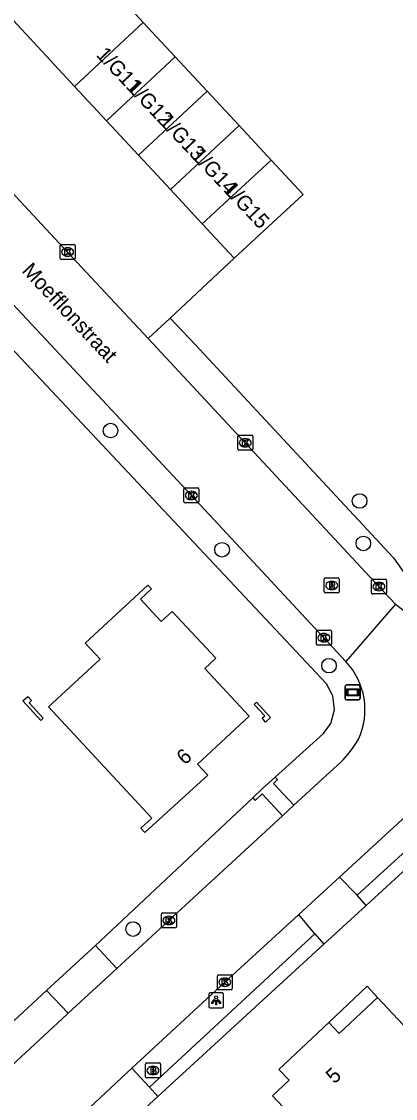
# Model space of a CAD drawing. Extents: x 162675 to 163482, y 379761 to 381227.
# Drawn here: x 163300.4 to 163325.4, y 380905.6 to 380977.6 of the extents above; entities that cross this region are included whole.
import ezdxf

# ---------------------------------------------------------------- set-up
doc = ezdxf.new("R2010")
doc.units = 0
for name, color, linetype in [('IMGEO_Berm_groen', 7, 'Continuous'), ('IMGEO_Boom', 7, 'Continuous'), ('IMGEO_Brandkraan', 7, 'Continuous'), ('IMGEO_Groenvoorziening', 7, 'Continuous'), ('IMGEO_Haag', 7, 'Continuous'), ('IMGEO_Hek', 7, 'Continuous'), ('IMGEO_Kolk', 7, 'Continuous'), ('IMGEO_Lichtpunt', 7, 'Continuous'), ('IMGEO_Openbare_ruimte_label', 7, 'Continuous'), ('IMGEO_Pand', 7, 'Continuous'), ('IMGEO_Pand_nummerreeks', 7, 'Continuous'), ('IMGEO_Pand_overbouw', 7, 'Continuous'), ('IMGEO_Parkeervlak_halfverhard', 7, 'Continuous'), ('IMGEO_Parkeervlak_open', 7, 'Continuous'), ('IMGEO_Rijbaan_lokaal_gesloten', 7, 'Continuous'), ('IMGEO_Rioolput', 7, 'Continuous'), ('IMGEO_Straatnaambord', 7, 'Continuous'), ('IMGEO_Voetpad_open', 7, 'Continuous')]:
    doc.layers.add(name, color=color, linetype=linetype)

msp = doc.modelspace()

# ---------------------------------------------------------------- linework, layer by layer
at = {"layer": 'IMGEO_Berm_groen'}
for points in [[(163317.332, 380927.055), (163320.579, 380929.984), (163321.057, 380930.657), (163321.299, 380931.564), (163321.184, 380932.515), (163320.761, 380933.306), (163296.884, 380958.739), (163295.699, 380959.641), (163294.252, 380959.688), (163293.024, 380958.913), (163283.361, 380949.868)], [(163310.321, 380957.793), (163311.978, 380956.021), (163325.261, 380941.733), (163326.207, 380940.39)], [(163305.328, 380915.802), (163315.837, 380925.681)], [(163278.098, 380890.562), (163302.041, 380912.777)]]:
    msp.add_lwpolyline(points, dxfattribs=at)
at = {"layer": 'IMGEO_Boom'}
for centre in [(163306.328, 380950.261), (163322.987, 380945.546), (163313.784, 380942.281), (163323.235, 380942.702), (163320.939, 380934.524), (163307.833, 380916.898)]:
    msp.add_circle(centre, 0.489, dxfattribs=at)
at = {"layer": 'IMGEO_Brandkraan'}
for p, q in [((163308.661, 380907.006), (163308.661, 380907.858)), ((163308.736, 380907.932), (163309.588, 380907.932)), ((163309.149, 380907.712), (163309.174, 380907.712)), ((163309.662, 380907.858), (163309.662, 380907.006)), ((163309.588, 380906.932), (163308.736, 380906.932)), ((163309.172, 380907.152), (163309.147, 380907.152))]:
    msp.add_line(p, q, dxfattribs=at)
for points in [[(163308.661, 380907.006), (163308.661, 380907.858)], [(163308.736, 380907.932), (163309.588, 380907.932)], [(163309.009, 380907.632), (163309.009, 380907.232), (163309.222, 380907.232)], [(163309.24, 380907.632), (163309.009, 380907.632)], [(163309.188, 380907.551), (163309.134, 380907.551), (163309.134, 380907.475)], [(163309.134, 380907.475), (163309.187, 380907.475)], [(163309.196, 380907.399), (163309.134, 380907.399), (163309.134, 380907.318)], [(163309.134, 380907.318), (163309.196, 380907.318)], [(163309.662, 380907.858), (163309.662, 380907.006)], [(163309.588, 380906.932), (163308.736, 380906.932)]]:
    msp.add_lwpolyline(points, dxfattribs=at)
for centre, radius, start, end in [((163308.738, 380907.856), 0.0765, 91.55205, 178.44795), ((163308.738, 380907.856), 0.0765, 91.55205, 178.44795), ((163309.189, 380907.513), 0.0379, 267.82845, 90.93552), ((163309.197, 380907.358), 0.0404, 269.87594, 90.50774), ((163309.228, 380907.483), 0.251, 268.66757, 293.53466), ((163309.244, 380907.487), 0.145, 59.4692, 91.53667), ((163309.269, 380907.534), 0.0922, 285.51372, 58.15012), ((163309.274, 380907.342), 0.105, 301.31148, 78.98903), ((163309.586, 380907.856), 0.0765, 1.55205, 88.44795), ((163309.586, 380907.856), 0.0765, 1.55205, 88.44795), ((163308.738, 380907.008), 0.0765, 181.55205, 268.44795), ((163308.738, 380907.008), 0.0765, 181.55205, 268.44795), ((163309.586, 380907.008), 0.0765, 271.55205, 358.44795), ((163309.586, 380907.008), 0.0765, 271.55205, 358.44795)]:
    msp.add_arc(centre, radius, start, end, dxfattribs=at)
for centre, major_axis, ratio, start_param, end_param in [((163309.148, 380907.432), (-0.387, 0.002), 0.722429, 4.712389, 7.853982), ((163309.173, 380907.432), (-0.39, 0.002), 0.717154, 1.570796, 4.712389)]:
    msp.add_ellipse(centre, major_axis=major_axis, ratio=ratio, start_param=start_param, end_param=end_param, dxfattribs=at)
at = {"layer": 'IMGEO_Groenvoorziening'}
msp.add_lwpolyline([(163404.993, 380933.536), (163403.462, 380935.161), (163390.657, 380948.856), (163386.451, 380953.455), (163376.71, 380963.784), (163373.198, 380964.214), (163372.923, 380964.017), (163339.792, 380933.51), (163323.416, 380918.477)], dxfattribs=at)
at = {"layer": 'IMGEO_Haag'}
msp.add_lwpolyline([(163320.591, 380915.883), (163309.478, 380905.68)], dxfattribs=at)
at = {"layer": 'IMGEO_Hek'}
msp.add_lwpolyline([(163311.978, 380956.021), (163325.261, 380941.733)], dxfattribs=at)
at = {"layer": 'IMGEO_Kolk'}
for p, q in [((163302.954, 380961.784), (163302.954, 380962.636)), ((163303.029, 380962.71), (163303.881, 380962.71)), ((163303.442, 380962.49), (163303.467, 380962.49)), ((163303.955, 380962.636), (163303.955, 380961.784)), ((163303.881, 380961.71), (163303.029, 380961.71)), ((163303.465, 380961.93), (163303.44, 380961.93)), ((163314.836, 380949.016), (163314.836, 380949.868)), ((163314.911, 380949.942), (163315.763, 380949.942)), ((163315.837, 380949.868), (163315.837, 380949.016)), ((163315.347, 380949.162), (163315.322, 380949.162)), ((163315.324, 380949.722), (163315.349, 380949.722)), ((163315.763, 380948.942), (163314.911, 380948.942)), ((163311.231, 380945.493), (163311.231, 380946.345)), ((163311.306, 380946.419), (163312.158, 380946.419)), ((163311.719, 380946.199), (163311.744, 380946.199)), ((163312.232, 380946.345), (163312.232, 380945.493)), ((163311.742, 380945.639), (163311.717, 380945.639)), ((163312.158, 380945.419), (163311.306, 380945.419)), ((163323.781, 380939.395), (163323.781, 380940.247)), ((163323.856, 380940.321), (163324.708, 380940.321)), ((163324.269, 380940.101), (163324.294, 380940.101)), ((163324.782, 380940.247), (163324.782, 380939.395)), ((163324.708, 380939.321), (163323.856, 380939.321)), ((163324.292, 380939.541), (163324.267, 380939.541)), ((163320.095, 380935.971), (163320.095, 380936.823)), ((163320.17, 380936.897), (163321.022, 380936.897)), ((163321.096, 380936.823), (163321.096, 380935.971)), ((163320.606, 380936.117), (163320.581, 380936.117)), ((163320.583, 380936.677), (163320.608, 380936.677)), ((163321.022, 380935.897), (163320.17, 380935.897)), ((163309.728, 380917.048), (163309.728, 380917.9)), ((163309.803, 380917.974), (163310.655, 380917.974)), ((163310.216, 380917.754), (163310.241, 380917.754)), ((163310.729, 380917.9), (163310.729, 380917.048)), ((163310.655, 380916.974), (163309.803, 380916.974)), ((163310.239, 380917.194), (163310.214, 380917.194)), ((163313.469, 380912.913), (163313.469, 380913.765)), ((163313.544, 380913.839), (163314.396, 380913.839)), ((163314.47, 380913.765), (163314.47, 380912.913)), ((163313.98, 380913.059), (163313.955, 380913.059)), ((163313.957, 380913.619), (163313.982, 380913.619)), ((163314.396, 380912.839), (163313.544, 380912.839))]:
    msp.add_line(p, q, dxfattribs=at)
for points in [[(163302.954, 380961.784), (163302.954, 380962.636)], [(163303.029, 380962.71), (163303.881, 380962.71)], [(163303.275, 380962.41), (163303.398, 380962.41), (163303.398, 380962.259), (163303.528, 380962.41), (163303.692, 380962.41), (163303.546, 380962.259), (163303.699, 380962.01), (163303.547, 380962.01), (163303.462, 380962.174), (163303.398, 380962.107), (163303.398, 380962.01), (163303.275, 380962.01), (163303.275, 380962.41)], [(163303.955, 380962.636), (163303.955, 380961.784)], [(163303.881, 380961.71), (163303.029, 380961.71)], [(163314.836, 380949.016), (163314.836, 380949.868)], [(163314.911, 380949.942), (163315.763, 380949.942)], [(163315.837, 380949.868), (163315.837, 380949.016)], [(163315.157, 380949.642), (163315.28, 380949.642), (163315.28, 380949.491), (163315.41, 380949.642), (163315.574, 380949.642), (163315.428, 380949.491), (163315.581, 380949.242), (163315.429, 380949.242), (163315.344, 380949.406), (163315.28, 380949.339), (163315.28, 380949.242), (163315.157, 380949.242), (163315.157, 380949.642)], [(163315.763, 380948.942), (163314.911, 380948.942)], [(163311.231, 380945.493), (163311.231, 380946.345)], [(163311.306, 380946.419), (163312.158, 380946.419)], [(163312.232, 380946.345), (163312.232, 380945.493)], [(163311.552, 380946.119), (163311.675, 380946.119), (163311.675, 380945.968), (163311.805, 380946.119), (163311.969, 380946.119), (163311.823, 380945.968), (163311.976, 380945.719), (163311.824, 380945.719), (163311.739, 380945.883), (163311.675, 380945.816), (163311.675, 380945.719), (163311.552, 380945.719), (163311.552, 380946.119)], [(163312.158, 380945.419), (163311.306, 380945.419)], [(163323.781, 380939.395), (163323.781, 380940.247)], [(163323.856, 380940.321), (163324.708, 380940.321)], [(163324.102, 380940.021), (163324.225, 380940.021), (163324.225, 380939.87), (163324.355, 380940.021), (163324.519, 380940.021), (163324.373, 380939.87), (163324.526, 380939.621), (163324.374, 380939.621), (163324.289, 380939.785), (163324.225, 380939.718), (163324.225, 380939.621), (163324.102, 380939.621), (163324.102, 380940.021)], [(163324.782, 380940.247), (163324.782, 380939.395)], [(163324.708, 380939.321), (163323.856, 380939.321)], [(163320.095, 380935.971), (163320.095, 380936.823)], [(163320.17, 380936.897), (163321.022, 380936.897)], [(163321.096, 380936.823), (163321.096, 380935.971)], [(163320.416, 380936.597), (163320.539, 380936.597), (163320.539, 380936.446), (163320.669, 380936.597), (163320.833, 380936.597), (163320.687, 380936.446), (163320.84, 380936.197), (163320.688, 380936.197), (163320.603, 380936.361), (163320.539, 380936.294), (163320.539, 380936.197), (163320.416, 380936.197), (163320.416, 380936.597)], [(163321.022, 380935.897), (163320.17, 380935.897)], [(163309.728, 380917.048), (163309.728, 380917.9)], [(163309.803, 380917.974), (163310.655, 380917.974)], [(163310.049, 380917.674), (163310.172, 380917.674), (163310.172, 380917.523), (163310.302, 380917.674), (163310.466, 380917.674), (163310.32, 380917.523), (163310.473, 380917.274), (163310.321, 380917.274), (163310.236, 380917.438), (163310.172, 380917.371), (163310.172, 380917.274), (163310.049, 380917.274), (163310.049, 380917.674)], [(163310.729, 380917.9), (163310.729, 380917.048)], [(163310.655, 380916.974), (163309.803, 380916.974)], [(163313.469, 380912.913), (163313.469, 380913.765)], [(163313.544, 380913.839), (163314.396, 380913.839)], [(163314.47, 380913.765), (163314.47, 380912.913)], [(163313.79, 380913.539), (163313.913, 380913.539), (163313.913, 380913.388), (163314.043, 380913.539), (163314.207, 380913.539), (163314.061, 380913.388), (163314.214, 380913.139), (163314.062, 380913.139), (163313.977, 380913.303), (163313.913, 380913.236), (163313.913, 380913.139), (163313.79, 380913.139), (163313.79, 380913.539)], [(163314.396, 380912.839), (163313.544, 380912.839)]]:
    msp.add_lwpolyline(points, dxfattribs=at)
for centre, start, end in [((163303.031, 380962.634), 91.55205, 178.44795), ((163303.031, 380962.634), 91.55205, 178.44795), ((163303.879, 380962.634), 1.55205, 88.44795), ((163303.879, 380962.634), 1.55205, 88.44795), ((163303.031, 380961.786), 181.55205, 268.44795), ((163303.031, 380961.786), 181.55205, 268.44795), ((163303.879, 380961.786), 271.55205, 358.44795), ((163303.879, 380961.786), 271.55205, 358.44795), ((163314.913, 380949.866), 91.55205, 178.44795), ((163314.913, 380949.866), 91.55205, 178.44795), ((163315.761, 380949.866), 1.55205, 88.44795), ((163315.761, 380949.866), 1.55205, 88.44795), ((163314.913, 380949.018), 181.55205, 268.44795), ((163314.913, 380949.018), 181.55205, 268.44795), ((163315.761, 380949.018), 271.55205, 358.44795), ((163315.761, 380949.018), 271.55205, 358.44795), ((163311.308, 380946.343), 91.55205, 178.44795), ((163311.308, 380946.343), 91.55205, 178.44795), ((163312.156, 380946.343), 1.55205, 88.44795), ((163312.156, 380946.343), 1.55205, 88.44795), ((163311.308, 380945.495), 181.55205, 268.44795), ((163311.308, 380945.495), 181.55205, 268.44795), ((163312.156, 380945.495), 271.55205, 358.44795), ((163312.156, 380945.495), 271.55205, 358.44795), ((163323.858, 380940.245), 91.55205, 178.44795), ((163323.858, 380940.245), 91.55205, 178.44795), ((163324.706, 380940.245), 1.55205, 88.44795), ((163324.706, 380940.245), 1.55205, 88.44795), ((163323.858, 380939.397), 181.55205, 268.44795), ((163323.858, 380939.397), 181.55205, 268.44795), ((163324.706, 380939.397), 271.55205, 358.44795), ((163324.706, 380939.397), 271.55205, 358.44795), ((163320.172, 380936.821), 91.55205, 178.44795), ((163320.172, 380936.821), 91.55205, 178.44795), ((163321.02, 380936.821), 1.55205, 88.44795), ((163321.02, 380936.821), 1.55205, 88.44795), ((163320.172, 380935.973), 181.55205, 268.44795), ((163320.172, 380935.973), 181.55205, 268.44795), ((163321.02, 380935.973), 271.55205, 358.44795), ((163321.02, 380935.973), 271.55205, 358.44795), ((163309.805, 380917.898), 91.55205, 178.44795), ((163309.805, 380917.898), 91.55205, 178.44795), ((163310.653, 380917.898), 1.55205, 88.44795), ((163310.653, 380917.898), 1.55205, 88.44795), ((163309.805, 380917.05), 181.55205, 268.44795), ((163309.805, 380917.05), 181.55205, 268.44795), ((163310.653, 380917.05), 271.55205, 358.44795), ((163310.653, 380917.05), 271.55205, 358.44795), ((163313.546, 380913.763), 91.55205, 178.44795), ((163313.546, 380913.763), 91.55205, 178.44795), ((163314.394, 380913.763), 1.55205, 88.44795), ((163314.394, 380913.763), 1.55205, 88.44795), ((163313.546, 380912.915), 181.55205, 268.44795), ((163313.546, 380912.915), 181.55205, 268.44795), ((163314.394, 380912.915), 271.55205, 358.44795), ((163314.394, 380912.915), 271.55205, 358.44795)]:
    msp.add_arc(centre, 0.0765, start, end, dxfattribs=at)
for centre, major_axis, ratio, start_param, end_param in [((163303.441, 380962.21), (-0.387, 0.002), 0.722429, 4.712389, 7.853982), ((163303.466, 380962.21), (-0.39, 0.002), 0.717154, 1.570796, 4.712389), ((163315.323, 380949.442), (-0.387, 0.002), 0.722429, 4.712389, 7.853982), ((163315.348, 380949.442), (-0.39, 0.002), 0.717154, 1.570796, 4.712389), ((163311.718, 380945.919), (-0.387, 0.002), 0.722429, 4.712389, 7.853982), ((163311.743, 380945.919), (-0.39, 0.002), 0.717154, 1.570796, 4.712389), ((163324.268, 380939.821), (-0.387, 0.002), 0.722429, 4.712389, 7.853982), ((163324.293, 380939.821), (-0.39, 0.002), 0.717154, 1.570796, 4.712389), ((163320.582, 380936.397), (-0.387, 0.002), 0.722429, 4.712389, 7.853982), ((163320.607, 380936.397), (-0.39, 0.002), 0.717154, 1.570796, 4.712389), ((163310.215, 380917.474), (-0.387, 0.002), 0.722429, 4.712389, 7.853982), ((163310.24, 380917.474), (-0.39, 0.002), 0.717154, 1.570796, 4.712389), ((163313.956, 380913.339), (-0.387, 0.002), 0.722429, 4.712389, 7.853982), ((163313.981, 380913.339), (-0.39, 0.002), 0.717154, 1.570796, 4.712389)]:
    msp.add_ellipse(centre, major_axis=major_axis, ratio=ratio, start_param=start_param, end_param=end_param, dxfattribs=at)
at = {"layer": 'IMGEO_Lichtpunt'}
for p, q in [((163312.89, 380912.527), (163312.89, 380911.72)), ((163312.89, 380912.527), (163312.89, 380911.72)), ((163313.792, 380912.622), (163312.984, 380912.622)), ((163313.792, 380912.622), (163312.984, 380912.622)), ((163313.886, 380911.72), (163313.886, 380912.527)), ((163313.886, 380911.72), (163313.886, 380912.527)), ((163312.984, 380911.626), (163313.792, 380911.626)), ((163312.984, 380911.626), (163313.792, 380911.626))]:
    msp.add_line(p, q, dxfattribs=at)
for points in [[(163313.264, 380912.191), (163313.303, 380912.163), (163313.115, 380911.901), (163313.077, 380911.928), (163313.264, 380912.191)], [(163313.366, 380912.143), (163313.413, 380912.143), (163313.413, 380911.821), (163313.366, 380911.821), (163313.366, 380912.143)], [(163313.476, 380912.163), (163313.514, 380912.19), (163313.701, 380911.928), (163313.662, 380911.9), (163313.476, 380912.163)]]:
    msp.add_lwpolyline(points, dxfattribs=at)
msp.add_circle((163313.389, 380912.325), 0.0994, dxfattribs=at)
for centre, start, end in [((163312.984, 380912.527), 90, 180), ((163312.984, 380912.527), 90, 180), ((163313.792, 380912.527), 0, 90), ((163313.792, 380912.527), 0, 90), ((163312.984, 380911.72), 180, 270), ((163312.984, 380911.72), 180, 270), ((163313.792, 380911.72), 270, 0), ((163313.792, 380911.72), 270, 360)]:
    msp.add_arc(centre, 0.0946, start, end, dxfattribs=at)
at = {"layer": 'IMGEO_Pand'}
for points in [[(163308.511, 380977.571), (163304.471, 380982.017)], [(163299.824, 380977.698), (163303.91, 380973.295)], [(163303.91, 380973.295), (163307.579, 380976.705), (163308.511, 380977.571)], [(163308.511, 380977.571), (163310.649, 380975.27)], [(163310.649, 380975.27), (163306.048, 380970.994)], [(163310.649, 380975.27), (163312.787, 380972.969)], [(163306.048, 380970.994), (163303.91, 380973.295)], [(163312.787, 380972.969), (163308.186, 380968.693)], [(163312.787, 380972.969), (163314.926, 380970.668)], [(163308.186, 380968.693), (163306.048, 380970.994)], [(163310.325, 380966.392), (163314.926, 380970.668)], [(163314.926, 380970.668), (163317.064, 380968.367)], [(163310.325, 380966.392), (163308.186, 380968.693)], [(163317.064, 380968.367), (163312.463, 380964.091)], [(163317.064, 380968.367), (163319.202, 380966.066), (163314.601, 380961.79)], [(163312.463, 380964.091), (163310.325, 380966.392)], [(163314.601, 380961.79), (163312.463, 380964.091)], [(163302.185, 380931.776), (163305.624, 380934.965), (163304.635, 380936.032), (163308.825, 380939.918), (163309.065, 380939.658), (163308.326, 380938.983), (163309.719, 380937.481), (163310.453, 380938.16), (163313.364, 380935.016), (163312.639, 380934.34), (163315.599, 380931.142), (163312.137, 380927.939), (163312.833, 380927.195), (163308.617, 380923.363), (163308.352, 380923.649), (163309.083, 380924.327), (163302.185, 380931.776)], [(163300.46, 380932.16), (163300.786, 380932.463), (163301.041, 380932.188), (163300.872, 380932.032), (163301.821, 380931.009), (163301.663, 380930.863), (163300.46, 380932.16)], [(163315.932, 380931.927), (163316.09, 380932.073), (163317.034, 380931.053), (163316.692, 380930.741), (163316.459, 380931.022), (163316.635, 380931.168), (163315.932, 380931.927)], [(163329.836, 380901.028), (163326.546, 380897.941), (163323.815, 380900.853), (163320.728, 380904.144), (163319.628, 380903.111), (163317.164, 380905.738), (163318.266, 380906.772), (163317.581, 380907.499), (163320.931, 380910.641), (163321.617, 380909.914), (163324.172, 380912.316), (163327.25, 380909.035), (163329.806, 380911.425), (163335.008, 380905.88), (163329.836, 380901.028)]]:
    msp.add_lwpolyline(points, dxfattribs=at)
at = {"layer": 'IMGEO_Pand_overbouw'}
msp.add_lwpolyline([(163324.172, 380912.316), (163323.487, 380913.079), (163320.931, 380910.641), (163321.617, 380909.914)], close=True, dxfattribs=at)
at = {"layer": 'IMGEO_Parkeervlak_halfverhard'}
for points in [[(163322.814, 380919.162), (163328.116, 380923.988)], [(163308.921, 380906.309), (163320.001, 380916.57)]]:
    msp.add_lwpolyline(points, dxfattribs=at)
at = {"layer": 'IMGEO_Parkeervlak_open'}
for points in [[(163314.601, 380961.79), (163310.321, 380957.793)], [(163308.847, 380956.416), (163310.321, 380957.793)]]:
    msp.add_lwpolyline(points, dxfattribs=at)
at = {"layer": 'IMGEO_Rijbaan_lokaal_gesloten'}
for points in [[(163308.847, 380956.416), (163303.455, 380962.21), (163291.33, 380975.235), (163272.753, 380995.764)], [(163298.568, 380960.041), (163299.785, 380958.726), (163311.732, 380945.919), (163320.596, 380936.397), (163322.059, 380934.813)], [(163325.383, 380938.64), (163324.282, 380939.821), (163315.337, 380949.442), (163308.847, 380956.416)], [(163325.383, 380938.64), (163322.059, 380934.813)], [(163321.7, 380928.048), (163321.019, 380927.42), (163318.596, 380925.187)], [(163317.82, 380924.471), (163318.596, 380925.187)], [(163321.632, 380920.366), (163326.94, 380925.261)], [(163317.82, 380924.471), (163310.229, 380917.474), (163306.754, 380914.26)], [(163318.915, 380917.861), (163321.632, 380920.366)], [(163307.754, 380907.59), (163313.97, 380913.339), (163318.915, 380917.861)], [(163306.754, 380914.26), (163303.486, 380911.264)], [(163303.486, 380911.264), (163303.421, 380911.205), (163292.603, 380901.179), (163284.042, 380893.331), (163283.878, 380893.181), (163279.38, 380889.205)], [(163304.951, 380904.985), (163307.754, 380907.59)]]:
    msp.add_lwpolyline(points, dxfattribs=at)
for centre, radius, start, end in [((163329.301, 380943.161), 5.982, 229.08386, 316.71487), ((163318.634, 380931.58), 4.71, 335.07399, 43.34459), ((163317.482, 380932.576), 6.188, 312.96762, 331.20041)]:
    msp.add_arc(centre, radius, start, end, dxfattribs=at)
at = {"layer": 'IMGEO_Rioolput'}
for p, q in [((163320.624, 380939.469), (163320.624, 380940.321)), ((163320.699, 380940.395), (163321.551, 380940.395)), ((163321.112, 380940.175), (163321.137, 380940.175)), ((163321.625, 380940.321), (163321.625, 380939.469)), ((163321.551, 380939.395), (163320.699, 380939.395)), ((163321.135, 380939.615), (163321.11, 380939.615))]:
    msp.add_line(p, q, dxfattribs=at)
for points in [[(163320.624, 380939.469), (163320.624, 380940.321)], [(163320.699, 380940.395), (163321.551, 380940.395)], [(163321.213, 380940.093), (163320.961, 380940.095), (163320.961, 380939.695)], [(163320.961, 380939.695), (163321.085, 380939.695), (163321.085, 380939.857), (163321.096, 380939.857)], [(163321.139, 380940.014), (163321.085, 380940.014), (163321.085, 380939.933)], [(163321.085, 380939.933), (163321.137, 380939.933)], [(163321.143, 380939.828), (163321.214, 380939.695), (163321.354, 380939.695), (163321.289, 380939.821)], [(163321.625, 380940.321), (163321.625, 380939.469)], [(163321.551, 380939.395), (163320.699, 380939.395)]]:
    msp.add_lwpolyline(points, dxfattribs=at)
for centre, radius, start, end in [((163320.701, 380940.319), 0.0765, 91.55205, 178.44795), ((163320.701, 380940.319), 0.0765, 91.55205, 178.44795), ((163321.095, 380939.804), 0.0533, 26.02933, 88.69889), ((163321.121, 380940.122), 0.19, 274.7715, 282.96867), ((163321.145, 380939.918), 0.0964, 77.00612, 93.18647), ((163321.159, 380939.975), 0.0378, 276.66336, 79.67722), ((163321.212, 380939.983), 0.109, 350.36119, 89.41601), ((163321.21, 380939.983), 0.112, 277.58423, 350.98172), ((163321.194, 380939.768), 0.108, 29.51342, 73.79051), ((163321.549, 380940.319), 0.0765, 1.55205, 88.44795), ((163321.549, 380940.319), 0.0765, 1.55205, 88.44795), ((163320.701, 380939.471), 0.0765, 181.55205, 268.44795), ((163320.701, 380939.471), 0.0765, 181.55205, 268.44795), ((163321.549, 380939.471), 0.0765, 271.55205, 358.44795), ((163321.549, 380939.471), 0.0765, 271.55205, 358.44795)]:
    msp.add_arc(centre, radius, start, end, dxfattribs=at)
for centre, major_axis, ratio, start_param, end_param in [((163321.111, 380939.895), (-0.387, 0.002), 0.722429, 4.712389, 7.853982), ((163321.136, 380939.895), (-0.39, 0.002), 0.717154, 1.570796, 4.712389)]:
    msp.add_ellipse(centre, major_axis=major_axis, ratio=ratio, start_param=start_param, end_param=end_param, dxfattribs=at)
at = {"layer": 'IMGEO_Straatnaambord'}
for p, q in [((163322.123, 380933.235), (163322.913, 380933.235)), ((163322.913, 380933.235), (163322.123, 380933.235)), ((163322.023, 380932.335), (163322.023, 380933.135)), ((163322.023, 380933.135), (163322.023, 380932.335)), ((163323.013, 380933.135), (163323.013, 380932.335)), ((163323.013, 380932.335), (163323.013, 380933.135)), ((163322.913, 380932.235), (163322.123, 380932.235)), ((163322.123, 380932.235), (163322.913, 380932.235))]:
    msp.add_line(p, q, dxfattribs=at)
for points in [[(163322.124, 380932.967), (163322.912, 380932.967), (163322.912, 380932.503), (163322.124, 380932.503), (163322.124, 380932.967)], [(163322.189, 380932.902), (163322.189, 380932.568), (163322.847, 380932.568), (163322.847, 380932.902), (163322.189, 380932.902)]]:
    msp.add_lwpolyline(points, dxfattribs=at)
for centre, start, end in [((163322.123, 380933.135), 90, 180), ((163322.123, 380933.135), 90, 180), ((163322.913, 380933.135), 0, 90), ((163322.913, 380933.135), 360, 90), ((163322.123, 380932.335), 180, 270), ((163322.123, 380932.335), 180, 270), ((163322.913, 380932.335), 270, 0), ((163322.913, 380932.335), 270, 0)]:
    msp.add_arc(centre, 0.1, start, end, dxfattribs=at)
at = {"layer": 'IMGEO_Voetpad_open'}
for points in [[(163317.332, 380927.055), (163316.494, 380926.299), (163315.837, 380925.681)], [(163318.596, 380925.187), (163317.218, 380926.646), (163317.486, 380926.898), (163317.332, 380927.055)], [(163315.837, 380925.681), (163315.99, 380925.496), (163316.465, 380925.941), (163317.82, 380924.471)], [(163321.632, 380920.366), (163322.814, 380919.162)], [(163323.416, 380918.477), (163322.814, 380919.162)], [(163323.416, 380918.477), (163320.591, 380915.883)], [(163320.001, 380916.57), (163318.915, 380917.861)], [(163320.001, 380916.57), (163320.591, 380915.883)], [(163302.041, 380912.777), (163305.328, 380915.802)], [(163305.328, 380915.802), (163306.754, 380914.26)], [(163303.486, 380911.264), (163302.041, 380912.777)], [(163307.754, 380907.59), (163308.921, 380906.309)], [(163309.478, 380905.68), (163308.921, 380906.309)], [(163309.478, 380905.68), (163306.653, 380903.087)]]:
    msp.add_lwpolyline(points, dxfattribs=at)

# ---------------------------------------------------------------- texts
at = {"layer": 'IMGEO_Openbare_ruimte_label'}
msp.add_text('Moefflonstraat', height=1, rotation=313.17591, dxfattribs=at).set_placement((163300.345, 380960.912))
at = {"layer": 'IMGEO_Pand_nummerreeks'}
for s, rotation, p in [('1/G11', 313.30284, (163305.31, 380975.363)), ('1/G12', 313.30284, (163307.376, 380973.17)), ('1/G13', 313.30284, (163309.527, 380970.888)), ('1/G14', 313.30284, (163311.673, 380968.611)), ('1/G15', 313.30284, (163313.819, 380966.333)), ('6', 42.2671, (163311.298, 380927.827)), ('5', 43.16664, (163321.299, 380906.489))]:
    msp.add_text(s, height=1, rotation=rotation, dxfattribs=at).set_placement(p)

doc.saveas('drawing.dxf')
